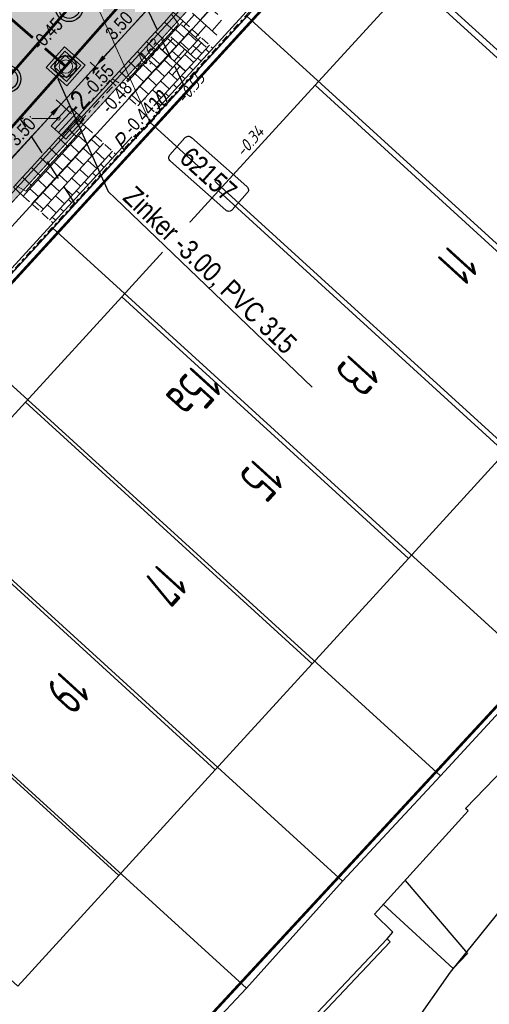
# Model space of a CAD drawing. Header units: metres. Extents: x 111546 to 149831, y 498798 to 507863.
# Tile 902 of 1056: x 111911 to 111928, y 501797 to 501834. Entities that reach past the tile are written whole.
import ezdxf
from ezdxf import colors
from ezdxf.entities.mleader import LeaderData, LeaderLine
from ezdxf.enums import TextEntityAlignment as Align
from ezdxf.math import Vec2, Vec3

# ---------------------------------------------------------------- set-up
doc = ezdxf.new("R2010")
doc.units = ezdxf.units.M
for name, pattern in [('DASHDOT', [25.4, 12.7, -6.35, 0, -6.35]), ('DASHDOT2', [12.7, 6.35, -3.175, 0, -3.175]), ('DASHED', [19.05, 12.7, -6.35]), ('HIDDEN', [9.525, 6.35, -3.175]), ('HIDDENX2', [19.05, 12.7, -6.35]), ('RI-HWA', [7.4, 5, -2.4])]:
    doc.linetypes.add(name, pattern=pattern)
for name, color, linetype in [('0-hoogte mv-bestaand', 253, 'Continuous'), ('0-hoogte mv-nieuw', 2, 'Continuous'), ('0-werkgrens', 210, 'FENCELINE1'), ('2-nw- bob-DWA', 20, 'Continuous'), ('2-nw-DWA inspectieput nr', 2, 'Continuous'), ('2-nw-inspectieput-DWA-beton-80', 20, 'Continuous'), ('2-nw-inspectieput-HWA', 160, 'Continuous'), ('2-nw-streng-DWA beton', 20, 'DASHED'), ('2-nw-streng-DWA PVC', 131, 'DASHED'), ('2-nw-streng-HWA', 160, 'RI-HWA'), ('2-nw-tekst-zinker', 7, 'Continuous'), ('2-vw-DWA-streng-PVC200-excl grondwerk', 41, 'RI-HWA-V'), ('2-vw-DWA-streng-volschuimen-PVC 200', 252, 'RI-VOLSCHUIMEN'), ('2-vw-Streng regenwater diameter', 150, 'Continuous'), ('3-NW-HV-316010+318010-Afwerken zandbed voor wegfundering en menggranulaat-opp', 20, 'Continuous'), ('3-vw-band-trb-13-15x25', 230, 'Continuous'), ('3-vw-HV-304010-Opbreken tegels-opp', 150, 'AI-KADASTRAAL'), ('B01_HOOFDGEBOUW', 1, 'Continuous'), ('B07_TUSSENMUUR', 1, 'Continuous'), ('T02_RASTER', 252, 'Continuous'), ('T10_CULTUUR-SCHEID', 252, 'HIDDEN'), ('V03_KNTTEGELPAD', 252, 'Continuous'), ('Z02_HUISNUMMER', 7, 'Continuous')]:
    doc.layers.add(name, color=color, linetype=linetype)
for name, color, linetype, lineweight in [('0-kadastrale percelen', 253, 'AI-KADASTRAAL', 9), ('2-nw-inlaat-dwa 125', 10, 'Continuous', 15), ('2-YY-huisaansluiting DWA 125mm', 10, 'HIDDENX2', 30), ('2-YY-kolkleiding HWA 125mm', 150, 'Continuous', 15), ('3-nw-arcering-trottoir', 2, 'Continuous', 15), ('3-nw-band-irb 50x20', 2, 'Continuous', 13), ('3-nw-band-ob 10x20', 7, 'Continuous', 13), ('3-nw-band-ob 10x20-achterkant', 7, 'DASHDOT', 13), ('3-nw-band-trb18-20x20-achterkant-stelspecie', 103, 'DASHDOT2', 15), ('3-nw-band-trb18-20x20-voorkant-stelspecie', 103, 'Continuous', 15), ('3-nw-maatvoering', 181, 'Continuous', 15), ('3-nw-materiaalscheiding-', 7, 'DASHED', 13), ('3-nw-putrand-bestrating-dwa', 30, 'Continuous', 13), ('3-vw-kolk-straatkolk', 50, 'Continuous', 13), ('3-vw-verharding', 3, 'Continuous', 15)]:
    doc.layers.add(name, color=color, linetype=linetype, lineweight=lineweight)
doc.layers.add('3-nw-menggranulaat', color=7, linetype='Continuous', lineweight=13, true_color=0xebebeb)
doc.styles.get("Standard").update_dxf_attribs({"font": 'isocp-ie.shx'})
doc.styles.add('veysel', font='isocp-ie.shx', dxfattribs={"height": 0.1})
doc.styles.add('Zaanstad', font='ARIALN.TTF')
doc.styles.add('Zaanstad 1-200 1.8mm', font='ARIALN.TTF', dxfattribs={"height": 0.36})
doc.styles.add('Zaanstad 1-200 2.5mm', font='ARIALN.TTF', dxfattribs={"height": 0.5})
doc.styles.add('Zaanstad 1-500 1.8mm', font='ARIALN.TTF', dxfattribs={"height": 0.9})
doc.linetypes.add('AI-KADASTRAAL', pattern='A,5.5,-2,["K",Standard,S=1.8,R=0,X=0,Y=-0.9],-2,5.5,-2,[5,NLCS.SHX,S=0.75,R=0,X=0,Y=0],-2', length=19)
doc.linetypes.add('FENCELINE1', pattern='A,6.35,-2.54,[133,ltypeshp.shx,S=2.54,R=0,X=-2.54,Y=0],-2.54,25.4', length=36.83)
doc.linetypes.add('RI-HWA-V', pattern='A,2.5,[24,NLCS.SHX,S=1,R=0,X=0,Y=0],2.5,-1.8', length=6.8)
doc.linetypes.add('RI-VOLSCHUIMEN', pattern='A,0,[50,NLCS.SHX,S=0.5,R=0,X=0,Y=0],4', length=4)
doc.dimstyles.new('1-250', dxfattribs={"dimscale": 0.25, "dimtxt": 2, "dimasz": 2, "dimexe": 1, "dimexo": 1, "dimgap": 0.5, "dimtad": 1, "dimzin": 0, "dimdsep": 46, "dimtxsty": 'Zaanstad', "dimcen": 0, "dimclrd": 256, "dimclre": 256, "dimclrt": 256, "dimadec": 0, "dimazin": 0, "dimtfac": 1, "dimtofl": 0, "dimtmove": 0, "dimatfit": 3, "dimfxl": 1, "dimtfill": 1, "dimtolj": 1, "dimtzin": 0, "dimlwd": -1, "dimlwe": -1, "dimarcsym": 0})
pattern_1 = [(294.51638, (112010.33835, 501946.37295), (-0.2375469, -0.6359021), [0.4, -0.56]), (294.51638, (112010.27896, 501946.21397), (-0.2375469, -0.6359021), [0.16, -0.8]), (294.51638, (112010.49732, 501946.31356), (-0.2375469, -0.6359021), [0.16, -0.8])]

# ---------------------------------------------------------------- blocks, each defined once
blk = doc.blocks.new('3-inritblok 50 L')
blk.add_lwpolyline([(0, 0), (0.5, 0), (0.5, 0.5), (0, 0.5)], close=True)
for points in [[(0, 0.5), (0.5, 0.5)], [(0.5, 0.45), (0.2, 0.45), (0.1, 0)], [(0.5, 0.5), (0.5, 0)]]:
    blk.add_lwpolyline(points)
blk = doc.blocks.new('3-inritblok 50 R')
blk.add_lwpolyline([(0, 0), (0.5, 0), (0.5, 0.5), (0, 0.5)], close=True)
for points in [[(0, 0.5), (0.5, 0.5)], [(0, 0.45), (0.3, 0.45), (0.4, 0)], [(0.5, 0.5), (0.5, 0)]]:
    blk.add_lwpolyline(points)
blk = doc.blocks.new('3-inritblok 50')
blk.add_lwpolyline([(0, 0), (0, 0.5), (0.5, 0.5), (0.5, 0)], close=True)
blk.add_lwpolyline([(0, 0.45), (0.5, 0.45)])
blk = doc.blocks.new('*U551')
for name, p in [('3-inritblok 50 L', (0, 0)), ('3-inritblok 50', (0.5, 0)), ('3-inritblok 50', (1, 0)), ('3-inritblok 50', (1.5, 0)), ('3-inritblok 50', (2, 0)), ('3-inritblok 50', (2.5, 0)), ('3-inritblok 50 R', (3, 0))]:
    blk.add_blockref(name, p)
blk = doc.blocks.new('tgls')
at = {"linetype": 'Continuous'}
for p, q in [((-1.018, -0.663), (-1.018, 0.575)), ((-0.418, -0.668), (-0.418, 0.573)), ((0.182, -0.673), (0.182, 0.57)), ((0.782, -0.678), (0.782, 0.568)), ((-1.618, 0.029), (-1.635, 0.029)), ((-1.618, -0.658), (-1.618, 0.09)), ((-1.018, 0.329), (-1.552, 0.329)), ((-0.418, 0.029), (-1.018, 0.029)), ((0.182, 0.329), (-0.418, 0.329)), ((0.782, 0.029), (0.182, 0.029)), ((1.218, 0.329), (0.782, 0.329)), ((-1.018, -0.271), (-1.618, -0.271)), ((0.182, -0.271), (-0.418, -0.271)), ((1.382, -0.271), (0.782, -0.271)), ((1.382, -0.682), (1.382, -0.248)), ((-1.618, -0.571), (-1.803, -0.571)), ((-0.418, -0.571), (-1.018, -0.571)), ((0.782, -0.571), (0.182, -0.571)), ((1.473, -0.571), (1.382, -0.571))]:
    blk.add_line(p, q, dxfattribs=at)
blk = doc.blocks.new('straatkolk_M')
at = {"linetype": 'Continuous'}
for p, q in [((-0.404, 0.475), (-0.569, -0.255)), ((0.569, 0.255), (-0.404, 0.475)), ((0.569, 0.255), (0.404, -0.475)), ((0.404, -0.475), (-0.569, -0.255))]:
    blk.add_line(p, q, dxfattribs=at)
blk = doc.blocks.new('Bestaande straatkolk')
for points in [[(-0.499, 0.559), (0.499, 0.559)], [(-0.499, 0.374), (0.499, 0.374)], [(-0.499, 0.189), (0.499, 0.189)]]:
    blk.add_lwpolyline(points)
at = {"rotation": 12.74062106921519}
blk.add_blockref('straatkolk_M', (0, 0.374), dxfattribs=at)
blk = doc.blocks.new('putrand')
blk.add_lwpolyline([(-0.3, -0.3), (0.3, -0.3), (0.3, 0.3), (-0.3, 0.3)], close=True)
blk.add_circle((0, 0), 0.253)
blk = doc.blocks.new('2-inlaat')
for p, q in [((-1.728, 2.693), (0, 0)), ((0, 0), (-0.357, 0.822))]:
    blk.add_line(p, q)
blk.add_lwpolyline([(-0.357, 0.822), (-0.618, 0.653), (0, 0), (-0.424, 0.781), (-0.552, 0.694), (0, 0), (-0.491, 0.739)])
blk.add_circle((-1.728, 2.693), 0.128)
blk = doc.blocks.new('2-inspectieput 80x80')
h = blk.add_hatch(color=256)
h.dxf.hatch_style = 1
edge = h.paths.add_edge_path()
edge.add_arc((0, 0), 0.4, 0, 360)
at = {"flags": 128}
for points in [[(-0.52, 0.52), (0.52, 0.52), (0.52, -0.52), (-0.52, -0.52)], [(-0.4, 0.4), (0.4, 0.4), (0.4, -0.4), (-0.4, -0.4)]]:
    blk.add_lwpolyline(points, close=True, dxfattribs=at)
blk.add_circle((0, 0), 0.4)
blk = doc.blocks.new('*D863')
at = {"layer": '3-nw-maatvoering', "ltscale": 0.02, "transparency": 16777216}
for p, q in [((111916.266, 501834.356), (111915.692, 501834.883)), ((111913.846, 501832.505), (111915.538, 501834.346)), ((111913.905, 501831.772), (111913.323, 501832.306))]:
    blk.add_line(p, q, dxfattribs=at)
for points in [[(111915.476, 501834.402), (111915.599, 501834.289), (111915.876, 501834.714)], [(111913.784, 501832.562), (111913.907, 501832.449), (111913.507, 501832.137)]]:
    blk.add_solid(points, dxfattribs=at)
at = {"layer": 'Defpoints', "color": 0, "ltscale": 0.02, "transparency": 16777216}
for p in [(111915.876, 501834.714), (111916.45, 501834.186, 0), (111914.089, 501831.602, 0)]:
    blk.add_point(p, dxfattribs=at)
at = {"layer": '3-nw-maatvoering', "ltscale": 0.02, "transparency": 16777216, "insert": (111914.412, 501833.683), "char_height": 0.5, "attachment_point": 5, "rotation": 47.4144, "style": 'Zaanstad', "bg_fill": 3, "box_fill_scale": 1.1, "bg_fill_color": 256, "bg_fill_true_color": 13158600, "bg_fill_transparency": 0}
blk.add_mtext('\\A1;3.50', dxfattribs=at)
blk = doc.blocks.new('*D864')
at = {"layer": '3-nw-maatvoering', "ltscale": 0.02, "transparency": 16777216}
for p, q in [((111912.623, 501830.368), (111912.049, 501830.896)), ((111910.203, 501828.518), (111911.895, 501830.359)), ((111910.262, 501827.785), (111909.68, 501828.319))]:
    blk.add_line(p, q, dxfattribs=at)
for points in [[(111911.833, 501830.415), (111911.956, 501830.302), (111912.233, 501830.727)], [(111910.141, 501828.574), (111910.264, 501828.462), (111909.864, 501828.15)]]:
    blk.add_solid(points, dxfattribs=at)
at = {"layer": 'Defpoints', "color": 0, "ltscale": 0.02, "transparency": 16777216}
for p in [(111912.233, 501830.727), (111912.807, 501830.199, 0), (111910.446, 501827.615, 0)]:
    blk.add_point(p, dxfattribs=at)
at = {"layer": '3-nw-maatvoering', "ltscale": 0.02, "transparency": 16777216, "insert": (111910.769, 501829.696), "char_height": 0.5, "attachment_point": 5, "rotation": 47.4144, "style": 'Zaanstad', "bg_fill": 3, "box_fill_scale": 1.1, "bg_fill_color": 256, "bg_fill_true_color": 13158600, "bg_fill_transparency": 0}
blk.add_mtext('\\A1;3.50', dxfattribs=at)
blk = doc.blocks.new('2-inspectieput rond 80cm')
at = {"ltscale": 0.03}
h = blk.add_hatch(color=256, dxfattribs=at)
h.dxf.hatch_style = 1
edge = h.paths.add_edge_path()
edge.add_arc((0, 0), 0.4, 0, 360)
for radius in [0.52, 0.4]:
    blk.add_circle((0, 0), radius)

msp = doc.modelspace()

# ---------------------------------------------------------------- hatches: boundary and pattern name
at = {"layer": '3-nw-arcering-trottoir'}
h = msp.add_hatch(dxfattribs=at)
h.set_pattern_fill('AVH-TEGEL_300X300_HALFST', color=256, scale=1.5, angle=90, style=0, pattern_type=2)
h.set_pattern_definition([(137.58209023, (-175530.30027, 921071.48522), (-0.48398000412, 0.13743491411), [0.45, -0.45]), (227.58209023, (-175530.30027, 921071.4852), (0.33221003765, -0.30353993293), [])])
h.paths.add_polyline_path([(111916.819, 501833.8491), (111917.9264, 501832.8373), (111915.5655, 501830.2534), (111914.4582, 501831.2652)])
h = msp.add_hatch(dxfattribs=at)
h.set_pattern_fill('AVH-TEGEL_300X300_HALFST', color=256, scale=1.5, angle=90, style=0, pattern_type=2)
h.set_pattern_definition([(137.58209023, (-175533.94323, 921067.49818), (-0.48398000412, 0.13743491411), [0.45, -0.45]), (227.58209023, (-175533.94323, 921067.4982), (0.33221003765, -0.30353993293), [])])
h.paths.add_polyline_path([(111913.1761, 501829.862), (111914.2834, 501828.8502), (111911.9226, 501826.2664), (111910.8152, 501827.2782)])
at = {"layer": '3-vw-HV-304010-Opbreken tegels-opp', "ltscale": 0.01}
h = msp.add_hatch(dxfattribs=at)
h.set_pattern_fill('GOST_GLASS', color=256, scale=0.08)
h.set_pattern_definition(pattern_1)
h.paths.add_polyline_path([(111902.0064, 501823.0969), (111912.2111, 501834.0395), (111909.4237, 501836.6389), (111899.219, 501825.6963)], flags=9)
h = msp.add_hatch(dxfattribs=at)
h.set_pattern_fill('GOST_GLASS', color=256, scale=0.08)
h.set_pattern_definition(pattern_1)
h.paths.add_polyline_path([(111926.8185, 501825.8537), (111925.8935, 501824.8386), (111927.3902, 501823.4746), (111928.3152, 501824.4897)], flags=9)
h = msp.add_hatch(dxfattribs=at)
h.set_pattern_fill('GOST_GLASS', color=256, scale=0.08)
h.set_pattern_definition(pattern_1)
h.paths.add_polyline_path([(111923.0636, 501821.8504), (111921.9553, 501820.6344), (111923.521, 501819.2076), (111924.6292, 501820.4237)], flags=9)
h = msp.add_hatch(dxfattribs=at)
h.set_pattern_fill('GOST_GLASS', color=256, scale=0.08)
h.set_pattern_definition(pattern_1)
h.paths.add_polyline_path([(111917.1446, 501821.4004), (111915.5694, 501819.672), (111917.135, 501818.2453), (111918.7102, 501819.9737)], flags=9)
h = msp.add_hatch(dxfattribs=at)
h.set_pattern_fill('GOST_GLASS', color=256, scale=0.08)
h.set_pattern_definition(pattern_1)
h.paths.add_polyline_path([(111919.4636, 501817.9034), (111918.3553, 501816.6874), (111919.921, 501815.2606), (111921.0292, 501816.4767)], flags=9)
h = msp.add_hatch(dxfattribs=at)
h.set_pattern_fill('GOST_GLASS', color=256, scale=0.08)
h.set_pattern_definition(pattern_1)
h.paths.add_polyline_path([(111915.9005, 501813.8817), (111914.8411, 501812.7191), (111916.3378, 501811.3551), (111917.3972, 501812.5177)], flags=9)
h = msp.add_hatch(dxfattribs=at)
h.set_pattern_fill('GOST_GLASS', color=256, scale=0.08)
h.set_pattern_definition(pattern_1)
h.paths.add_polyline_path([(111912.1815, 501809.9387), (111911.0491, 501808.6962), (111912.6274, 501807.2578), (111913.7598, 501808.5004)], flags=9)

# ---------------------------------------------------------------- linework, layer by layer
at = {"layer": '0-kadastrale percelen', "ltscale": 0.25}
for p, q in [((111941.145, 501821.343), (111922.855, 501838.02)), ((111919.212, 501834.035), (111915.568, 501830.051)), ((111919.212, 501834.035), (111937.468, 501817.39)), ((111915.568, 501830.051), (111911.925, 501826.064)), ((111915.568, 501830.051), (111933.866, 501813.367)), ((111911.925, 501826.064), (111908.28, 501822.081)), ((111911.925, 501826.064), (111930.133, 501809.465)), ((111908.28, 501822.081), (111926.479, 501805.485)), ((111904.635, 501818.096), (111922.803, 501801.533)), ((111900.992, 501814.112), (111919.195, 501797.515)), ((111926.479, 501805.485), (111930.133, 501809.465)), ((111922.803, 501801.533), (111926.479, 501805.485)), ((111919.195, 501797.515), (111922.803, 501801.533)), ((111913.358, 501791.269), (111919.195, 501797.515))]:
    msp.add_line(p, q, dxfattribs=at)
at = {"layer": '2-nw-DWA inspectieput nr', "elevation": 0.6224, "flags": 128}
msp.add_lwpolyline([(111916.324, 501828.8319), (111916.8874, 501829.4677, -0.4142136), (111917.1273, 501829.4821), (111919.2114, 501827.6352, -0.4142136), (111919.2259, 501827.3953), (111918.6625, 501826.7595, -0.4142136), (111918.4227, 501826.7451), (111916.3385, 501828.592, -0.4142136)], format="xyb", close=True, dxfattribs=at)
at = {"layer": '2-nw-streng-DWA PVC', "ltscale": 0.1, "const_width": 0.1}
msp.add_lwpolyline([(111907.0337, 501836.825), (111912.4151, 501832.1429)], dxfattribs=at)
at = {"layer": '2-vw-DWA-streng-PVC200-excl grondwerk', "ltscale": 0.2, "flags": 128}
msp.add_lwpolyline([(111897.388, 501814.402), (111933.24, 501853.852)], dxfattribs=at)
at = {"layer": '2-vw-DWA-streng-volschuimen-PVC 200', "ltscale": 0.4, "flags": 128}
msp.add_lwpolyline([(111937.6854, 501856.037), (111895.057, 501809.355)], dxfattribs=at)
at = {"layer": '3-nw-band-ob 10x20', "ltscale": 0.02}
msp.add_lwpolyline([(111895.672, 501808.4809), (111934.8142, 501851.3201), (111936.4006, 501849.9036)], dxfattribs=at)
at = {"layer": '3-nw-band-ob 10x20-achterkant', "ltscale": 0.02}
msp.add_lwpolyline([(111895.7458, 501808.4134), (111934.8213, 501851.1797), (111936.334, 501849.829)], dxfattribs=at)
at = {"layer": '3-nw-band-trb18-20x20-achterkant-stelspecie', "ltscale": 0.05}
msp.add_lwpolyline([(111912.9546, 501830.0644), (111914.2367, 501831.4676)], dxfattribs=at)
at = {"layer": '3-nw-band-trb18-20x20-voorkant-stelspecie'}
msp.add_lwpolyline([(111912.807, 501830.1993), (111914.089, 501831.6025)], dxfattribs=at)
at = {"layer": '3-nw-materiaalscheiding-', "ltscale": 0.025, "elevation": 0}
for points in [[(111916.819, 501833.8491), (111917.9264, 501832.8373)], [(111914.4582, 501831.2652), (111915.5655, 501830.2534)], [(111913.1761, 501829.862), (111914.2834, 501828.8502)], [(111910.8152, 501827.2782), (111911.9226, 501826.2664)]]:
    msp.add_lwpolyline(points, dxfattribs=at)
at = {"layer": '3-vw-band-trb-13-15x25', "ltscale": 0.1}
msp.add_lwpolyline([(111894.745, 501810.246), (111902.415, 501818.709), (111912.666, 501829.861), (111923.503, 501841.699), (111932.652, 501851.792)], dxfattribs=at)
at = {"layer": 'B01_HOOFDGEBOUW'}
for p, q in [((111921.776, 501831.439), (111925.398, 501835.403)), ((111918.147, 501827.467), (111921.776, 501831.439)), ((111914.518, 501823.495), (111918.147, 501827.467)), ((111910.896, 501819.531), (111914.518, 501823.495)), ((111907.26, 501815.552), (111910.896, 501819.531)), ((111928.907, 501817.636), (111925.28, 501813.662)), ((111925.28, 501813.662), (111921.66, 501809.695)), ((111921.66, 501809.695), (111918.026, 501805.714)), ((111918.026, 501805.714), (111914.4, 501801.741))]:
    msp.add_line(p, q, dxfattribs=at)
msp.add_lwpolyline([(111914.4, 501801.741), (111910.607, 501797.585), (111899.836, 501807.427), (111903.631, 501811.58)], dxfattribs=at)
at = {"layer": 'B07_TUSSENMUUR'}
for p, q in [((111925.398, 501835.403), (111936.154, 501825.576)), ((111921.776, 501831.439), (111932.534, 501821.609)), ((111918.147, 501827.467), (111928.907, 501817.636)), ((111914.518, 501823.495), (111925.28, 501813.662)), ((111910.896, 501819.531), (111921.66, 501809.695)), ((111907.26, 501815.552), (111918.026, 501805.714)), ((111903.631, 501811.58), (111914.4, 501801.741))]:
    msp.add_line(p, q, dxfattribs=at)
at = {"layer": 'T02_RASTER', "ltscale": 0.25}
msp.add_lwpolyline([(111915.197, 501789.612), (111919.432, 501794.465), (111920.66, 501795.906), (111920.983, 501795.665), (111924.48, 501799.362), (111924.695, 501799.611), (111924.003, 501800.285), (111927.517, 501804.174), (111927.421, 501804.261), (111933.293, 501810.343)], dxfattribs=at)
at = {"layer": 'T10_CULTUUR-SCHEID'}
msp.add_lwpolyline([(111919.184, 501786.11), (111921.82, 501789.37), (111924.138, 501794.24), (111926.863, 501798.112), (111932.715, 501805.387), (111935.862, 501808.957), (111939.12, 501812.436), (111942.587, 501816.732), (111946.402, 501819.976), (111949.563, 501824.509), (111951.882, 501829.022), (111955.388, 501842.748)], dxfattribs=at)
at = {"layer": 'V03_KNTTEGELPAD'}
msp.add_line((111924.338, 501800.656), (111926.953, 501798.243), dxfattribs=at)
for points in [[(111915.979, 501788.906), (111895.138, 501807.71), (111934.859, 501851.146), (111936.334, 501849.829), (111938.897, 501852.553), (111944.374, 501848.668)], [(111925.154, 501801.558), (111927.491, 501798.818), (111926.953, 501798.243)], [(111921.05, 501795.736), (111921.151, 501795.609), (111924.596, 501799.252), (111924.48, 501799.362)]]:
    msp.add_lwpolyline(points, dxfattribs=at)

# ---------------------------------------------------------------- block references
at = {"layer": '2-nw-inlaat-dwa 125', "xscale": 0.4513648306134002, "yscale": 0.4513648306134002, "zscale": 0.4513648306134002, "rotation": 236.9753032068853}
msp.add_blockref('2-inlaat', (111910.6921, 501830.1957, 0), dxfattribs=at)
at = {"layer": '2-nw-inspectieput-DWA-beton-80', "rotation": 318.5627448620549}
msp.add_blockref('2-inspectieput 80x80', (111912.4058, 501832.151), dxfattribs=at)
at = {"layer": '2-nw-inspectieput-HWA', "rotation": 359.6124130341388}
msp.add_blockref('2-inspectieput rond 80cm', (111910.2003, 501831.68), dxfattribs=at)
at = {"layer": '3-nw-band-irb 50x20', "ltscale": 0.03, "rotation": 227.5820902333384}
for p in [(111916.4499, 501834.1863, 0), (111912.807, 501830.1993, 0)]:
    msp.add_blockref('*U551', p, dxfattribs=at)
at = {"layer": '3-nw-putrand-bestrating-dwa', "zscale": 1.528603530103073, "rotation": 138.0634148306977}
msp.add_blockref('putrand', (111912.4151, 501832.1429), dxfattribs=at)
at = {"layer": '3-vw-kolk-straatkolk', "rotation": 227.8086418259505}
msp.add_blockref('Bestaande straatkolk', (111912.1993, 501830.2836), dxfattribs=at)
at = {"layer": '3-vw-verharding', "rotation": 228.1031230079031}
msp.add_blockref('tgls', (111916.9776, 501832.9494), dxfattribs=at)

# ---------------------------------------------------------------- texts
at = {"layer": '0-hoogte mv-bestaand', "style": 'veysel', "oblique": 15}
for s, p in [('-0.63', (111915.5907, 501832.4236, 0)), ('-0.55', (111917.2677, 501831.1886, 0)), ('-0.34', (111919.4841, 501829.1801, 0))]:
    msp.add_text(s, height=0.45, rotation=50, dxfattribs=at).set_placement(p, align=Align.CENTER)
at = {"layer": '2-nw- bob-DWA', "style": 'Zaanstad 1-500 1.8mm'}
msp.add_text('-2.46', height=0.75, rotation=48.411, dxfattribs=at).set_placement((111913.612, 501832.2178), align=Align.TOP_RIGHT)
at = {"layer": '2-vw-Streng regenwater diameter', "oblique": 15}
msp.add_text('PVC200', height=0.65, rotation=47.59875, dxfattribs=at).set_placement((111914.7171, 501828.7482), align=Align.BOTTOM_LEFT)
at = {"layer": 'Z02_HUISNUMMER', "linetype": 'DASHDOT', "width": 0.665112}
for s, p in [('11', (111926.886, 501825.538)), ('13', (111923.178, 501821.471)), ('15a', (111917.259, 501821.021)), ('15', (111919.578, 501817.524)), ('17', (111915.968, 501813.566)), ('19', (111912.304, 501809.548))]:
    msp.add_text(s, height=1.5, rotation=227.65677, dxfattribs=at).set_placement(p)

# ---------------------------------------------------------------- next in the draw order: texts
at = {"layer": '0-hoogte mv-nieuw', "char_height": 0.5, "attachment_point": 7, "rotation": 47.41511, "style": 'Zaanstad 1-200 2.5mm', "bg_fill": 3, "box_fill_scale": 1.1, "bg_fill_color": 256, "bg_fill_true_color": 13158600, "bg_fill_transparency": 0}
for s, insert in [('\\A1;-0.45', (111911.469, 501832.7218)), ('\\A1;-0.44', (111914.9158, 501829.5539))]:
    msp.add_mtext(s, dxfattribs=dict(at, insert=insert))
at = {"layer": '2-nw-DWA inspectieput nr', "ltscale": 0.05, "insert": (111917.767, 501828.0989), "char_height": 0.75, "width": 0.574682, "attachment_point": 5, "rotation": 318.07872, "style": 'Zaanstad 1-200 1.8mm', "bg_fill": 3, "box_fill_scale": 1.1, "bg_fill_color": 256, "bg_fill_true_color": 13158600, "bg_fill_transparency": 0}
msp.add_mtext('\\A1;62157', dxfattribs=at)

# ---------------------------------------------------------------- next in the draw order: dimensions: what is measured, and where the dimension line sits
at = {"layer": '3-nw-maatvoering', "ltscale": 0.02}
for base, p1, p2, picture, middle in [((111915.8759, 501834.7139, 0), (111914.089, 501831.6025), (111916.4499, 501834.1863), '*D863', (111914.4117, 501833.6828, 0)), ((111912.2329, 501830.7269), (111910.4461, 501827.6154, 0), (111912.807, 501830.1993, 0), '*D864', (111910.7687, 501829.6958))]:
    dim = msp.add_linear_dim(base=base, p1=p1, p2=p2, angle=47.41437, dimstyle='1-250', dxfattribs=at)
    dim.commit()
    dim.dimension.update_dxf_attribs({"geometry": picture, "text_midpoint": middle})

# ---------------------------------------------------------------- next in the draw order: linework, layer by layer
at = {"layer": '2-nw-streng-DWA beton', "ltscale": 0.1, "const_width": 0.1}
for points in [[(111935.9762, 501858.8177), (111912.4058, 501832.1509)], [(111912.4058, 501832.151), (111885.7396, 501802.0425)]]:
    msp.add_lwpolyline(points, dxfattribs=at)
at = {"layer": '2-nw-streng-HWA', "ltscale": 0.25, "const_width": 0.1}
msp.add_lwpolyline([(111910.2003, 501831.68), (111912.5389, 501834.3517)], dxfattribs=at)

# ---------------------------------------------------------------- next in the draw order: block references
at = {"layer": '2-nw-inspectieput-HWA', "rotation": 359.6124130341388}
msp.add_blockref('2-inspectieput rond 80cm', (111912.5389, 501834.3517), dxfattribs=at)

# ---------------------------------------------------------------- next in the draw order: texts
at = {"layer": '0-hoogte mv-nieuw', "insert": (111914.0673, 501830.3338), "char_height": 0.5, "attachment_point": 7, "rotation": 47.41511, "style": 'Zaanstad 1-200 2.5mm', "bg_fill": 3, "box_fill_scale": 1.1, "bg_fill_color": 256, "bg_fill_true_color": 13158600, "bg_fill_transparency": 0}
msp.add_mtext('\\A1;-0.48', dxfattribs=at)

# ---------------------------------------------------------------- next in the draw order: texts
at = {"layer": '0-hoogte mv-nieuw', "insert": (111913.3893, 501830.9779), "char_height": 0.5, "width": 1.261596, "attachment_point": 7, "rotation": 47.41511, "style": 'Zaanstad 1-200 2.5mm', "bg_fill": 3, "box_fill_scale": 1.1, "bg_fill_color": 256, "bg_fill_true_color": 13158600, "bg_fill_transparency": 0}
msp.add_mtext('\\A1;-0.55', dxfattribs=at)

# ---------------------------------------------------------------- next in the draw order: leaders
at = {"layer": '2-nw-tekst-zinker'}
ml = msp.add_multileader_mtext('Standard', dxfattribs=at)
ml.set_content('Zinker -3.00, PVC 315', color=256, style='Zaanstad')
ml.set_leader_properties()
ml.build(insert=Vec2(0, 0))
ml.multileader.update_dxf_attribs({"has_text_frame": 1, "text_left_attachment_type": 6, "text_right_attachment_type": 5, "dogleg_length": 0.72, "arrow_head_size": 0.8, "scale": 0.5})
ctx = ml.context
ctx.base_point, ctx.scale, ctx.char_height, ctx.arrow_head_size, ctx.landing_gap_size, ctx.plane_origin, ctx.plane_x_axis, ctx.plane_y_axis = Vec3(111914.2616, 501827.2021), 0.5, 0.75, 0.8, 0.2, Vec3(111933.2993, 501809.246), Vec3(0.7213931, -0.6925258), Vec3(0.6925258, 0.7213931)
ctx.left_attachment, ctx.right_attachment = 6, 5
notes = []
notes.append((ctx, [(0, (1, 1, 0), (111914.0019, 501827.4514), (0.7213931, -0.6925258), 0.36, [(0, [(111911.7925, 501832.4134)], 0, [])])]))
ctx.mtext.insert, ctx.mtext.text_direction, ctx.mtext.rotation, ctx.mtext.flow_direction = Vec3(111915.0292, 501827.7128), Vec3(0.7213931, -0.6925258), 5.5182008, 5
ctx.mtext.has_bg_fill, ctx.mtext.bg_color, ctx.mtext.bg_scale_factor, ctx.mtext.bg_transparency, ctx.mtext.use_window_bg_color = 1, -1027028792, 1.5, 0, 1
for ctx, leaders in notes:
    for number, flags, end, landing, length, lines in leaders:
        leader = LeaderData()
        leader.index, (leader.has_last_leader_line, leader.has_dogleg_vector, leader.attachment_direction) = number, flags
        leader.last_leader_point, leader.dogleg_vector, leader.dogleg_length = Vec3(end), Vec3(landing), length
        for number, points, colour, breaks in lines:
            line = LeaderLine()
            line.index, line.vertices, line.color, line.breaks = number, Vec3.list(points), colors.encode_raw_color(colour), breaks
            leader.lines.append(line)
        ctx.leaders.append(leader)

# ---------------------------------------------------------------- next in the draw order: hatches: boundary and pattern name
at = {"layer": '3-nw-menggranulaat', "ltscale": 0.02}
h = msp.add_hatch(color=256, dxfattribs=at)
h.dxf.hatch_style = 1
edge = h.paths.add_edge_path(flags=17)
edge.add_line((111945.4205, 501891.0356), (111945.6729, 501890.794))
edge.add_line((111945.6729, 501890.794), (111945.6874, 501890.807))
edge.add_line((111945.6874, 501890.807), (111945.7046, 501890.8177))
edge.add_line((111945.7046, 501890.8177), (111945.7238, 501890.8259))
edge.add_line((111945.7238, 501890.8259), (111945.7445, 501890.8318))
edge.add_line((111945.7445, 501890.8318), (111945.7662, 501890.8351))
edge.add_line((111945.7662, 501890.8351), (111945.7883, 501890.836))
edge.add_line((111945.7883, 501890.836), (111945.8102, 501890.8344))
edge.add_line((111945.8102, 501890.8344), (111945.8314, 501890.8303))
edge.add_line((111945.8314, 501890.8303), (111945.8513, 501890.8237))
edge.add_line((111945.8513, 501890.8237), (111945.8693, 501890.8145))
edge.add_line((111945.8693, 501890.8145), (111945.8849, 501890.8028))
edge.add_arc((111943.4234, 501888.1077), 3.65, -30.75903, 47.59341, ccw=False)
edge.add_line((111946.56, 501886.241), (111946.396, 501885.9655))
edge.add_line((111946.396, 501885.9655), (111953.9762, 501881.4542))
edge.add_line((111953.9762, 501881.4542), (111958.2826, 501888.69))
edge.add_line((111958.2826, 501888.69), (111956.8741, 501889.9773))
edge.add_line((111956.8741, 501889.9773), (111951.4568, 501894.3664))
edge.add_line((111951.4568, 501894.3664), (111933.3048, 501910.9454))
edge.add_arc((111934.4175, 501912.1637), 1.65, 137.59341, 227.59341, ccw=False)
edge.add_line((111933.1992, 501913.2764), (111952.7546, 501934.6874))
edge.add_line((111952.7546, 501934.6874), (111952.7652, 501934.6999))
edge.add_line((111952.7652, 501934.6999), (111952.7884, 501934.7244))
edge.add_line((111952.7884, 501934.7244), (111958.8189, 501941.3271))
edge.add_arc((111962.9907, 501937.5168), 5.65, 65.58791, 137.59341, ccw=False)
edge.add_line((111965.3258, 501942.6617), (111990.2953, 501931.3286))
edge.add_line((111990.2953, 501931.3286), (111992.5123, 501928.7742))
edge.add_line((111992.5123, 501928.7742), (111996.2832, 501938.3855))
edge.add_line((111996.2832, 501938.3855), (111993.0828, 501937.6602))
edge.add_line((111993.0828, 501937.6602), (111947.8566, 501958.1872))
edge.add_line((111947.8566, 501958.1872), (111944.1829, 501950.2846))
edge.add_line((111944.1829, 501950.2846), (111946.0273, 501949.4554))
edge.add_arc((111943.3152, 501943.3934), 6.641, -41.72574, 65.89655, ccw=False)
edge.add_line((111948.2716, 501938.9734), (111948.2104, 501938.9056))
edge.add_line((111948.2104, 501938.9056), (111948.1767, 501938.8686))
edge.add_line((111948.1767, 501938.8686), (111919.7385, 501908.7564))
edge.add_line((111919.7385, 501908.7564), (111924.5965, 501904.3126))
edge.add_line((111924.5965, 501904.3126), (111926.7841, 501906.8548))
edge.add_line((111926.7841, 501906.8548), (111926.8718, 501906.9396))
edge.add_arc((111927.9845, 501905.4644), 1.8478, 39.9448, 127.02577, ccw=False)
edge.add_line((111929.4011, 501906.6508), (111929.3935, 501906.5287))
edge.add_line((111929.3935, 501906.5287), (111929.4066, 501906.5141))
edge.add_line((111929.4066, 501906.5141), (111929.4175, 501906.497))
edge.add_line((111929.4175, 501906.497), (111929.426, 501906.4777))
edge.add_line((111929.426, 501906.4777), (111929.4321, 501906.4569))
edge.add_line((111929.4321, 501906.4569), (111929.4359, 501906.4352))
edge.add_line((111929.4359, 501906.4352), (111929.4371, 501906.4131))
edge.add_line((111929.4371, 501906.4131), (111929.4359, 501906.3911))
edge.add_line((111929.4359, 501906.3911), (111929.4321, 501906.3699))
edge.add_line((111929.4321, 501906.3699), (111929.4257, 501906.35))
edge.add_line((111929.4257, 501906.35), (111929.4167, 501906.3319))
edge.add_line((111929.4167, 501906.3319), (111929.338, 501906.2428))
edge.add_line((111929.338, 501906.2428), (111945.4205, 501891.0356))
edge = h.paths.add_edge_path()
edge.add_line((111939.0689, 501884.2217), (111923.2649, 501898.6751))
edge.add_line((111923.2649, 501898.6751), (111923.0035, 501899.3073))
edge.add_line((111923.0035, 501899.3073), (111922.989, 501899.2943))
edge.add_line((111922.989, 501899.2943), (111922.9719, 501899.2837))
edge.add_line((111922.9719, 501899.2837), (111922.9527, 501899.2756))
edge.add_line((111922.9527, 501899.2756), (111922.932, 501899.2699))
edge.add_line((111922.932, 501899.2699), (111922.9104, 501899.2666))
edge.add_line((111922.9104, 501899.2666), (111922.8883, 501899.2659))
edge.add_line((111922.8883, 501899.2659), (111922.8665, 501899.2676))
edge.add_line((111922.8665, 501899.2676), (111922.8453, 501899.2718))
edge.add_line((111922.8453, 501899.2718), (111922.8254, 501899.2785))
edge.add_line((111922.8254, 501899.2785), (111922.8074, 501899.2877))
edge.add_line((111922.8074, 501899.2877), (111922.7918, 501899.2994))
edge.add_line((111922.7918, 501899.2994), (111922.7244, 501899.361))
edge.add_arc((111923.7904, 501900.8134), 1.8016, 142.46827, 233.72181, ccw=False)
edge.add_line((111922.3617, 501901.9109), (111924.5902, 501904.3072))
edge.add_line((111924.5902, 501904.3072), (111919.7344, 501908.7519))
edge.add_line((111919.7344, 501908.7519), (111909.1625, 501897.0827))
edge.add_line((111909.1625, 501897.0827), (111913.8523, 501892.7753))
edge.add_line((111913.8523, 501892.7753), (111915.8761, 501894.9148))
edge.add_arc((111917.0874, 501893.8799), 1.5932, 61.0323, 139.48943, ccw=False)
edge.add_line((111917.8591, 501895.2738), (111918.9555, 501894.4073))
edge.add_line((111918.9555, 501894.4073), (111918.9686, 501894.3928))
edge.add_line((111918.9686, 501894.3928), (111918.9794, 501894.3756))
edge.add_line((111918.9794, 501894.3756), (111918.9879, 501894.3564))
edge.add_line((111918.9879, 501894.3564), (111918.9939, 501894.3357))
edge.add_line((111918.9939, 501894.3357), (111918.9976, 501894.314))
edge.add_line((111918.9976, 501894.314), (111918.9988, 501894.2919))
edge.add_line((111918.9988, 501894.2919), (111918.9974, 501894.27))
edge.add_line((111918.9974, 501894.27), (111918.9936, 501894.2488))
edge.add_line((111918.9936, 501894.2488), (111918.9871, 501894.2289))
edge.add_line((111918.9871, 501894.2289), (111918.9781, 501894.2108))
edge.add_line((111918.9781, 501894.2108), (111918.9664, 501894.1952))
edge.add_line((111918.9664, 501894.1952), (111937.2225, 501877.2639))
edge.add_line((111937.2225, 501877.2639), (111937.3506, 501877.4043))
edge.add_line((111937.3506, 501877.4043), (111937.3651, 501877.4173))
edge.add_line((111937.3651, 501877.4173), (111937.3822, 501877.4279))
edge.add_line((111937.3822, 501877.4279), (111937.4014, 501877.4361))
edge.add_line((111937.4014, 501877.4361), (111937.4221, 501877.4419))
edge.add_line((111937.4221, 501877.4419), (111937.4437, 501877.4452))
edge.add_line((111937.4437, 501877.4452), (111937.4658, 501877.446))
edge.add_line((111937.4658, 501877.446), (111937.4876, 501877.4444))
edge.add_line((111937.4876, 501877.4444), (111937.5088, 501877.4403))
edge.add_line((111937.5088, 501877.4403), (111937.5286, 501877.4336))
edge.add_line((111937.5286, 501877.4336), (111937.5466, 501877.4245))
edge.add_line((111937.5466, 501877.4245), (111937.5622, 501877.4128))
edge.add_line((111937.5622, 501877.4128), (111938.7544, 501876.3239))
edge.add_arc((111936.2929, 501873.6289), 3.65, -30.75903, 47.59341, ccw=False)
edge.add_line((111939.4294, 501871.7622), (111938.385, 501870.0074))
edge.add_arc((111935.2485, 501871.8741), 3.65, 245.34011, 329.24097, ccw=False)
edge.add_line((111933.7256, 501868.557), (111929.0206, 501864.0685))
edge.add_arc((111924.456, 501860.7388), 5.65, -42.41791, 36.11015, ccw=False)
edge.add_line((111928.6271, 501856.9276), (111889.9448, 501814.5917))
edge.add_line((111889.9448, 501814.5917), (111889.9191, 501814.5632))
edge.add_line((111889.9191, 501814.5632), (111886.2337, 501810.5301))
edge.add_arc((111888.7069, 501808.2704), 3.35, 137.58209, 197.54111)
edge.add_line((111885.5126, 501807.2607), (111890.1896, 501792.4643))
edge.add_arc((111884.8023, 501790.7615), 5.65, -42.58489, 17.54111, ccw=False)
edge.add_line((111888.9623, 501786.9382), (111860.4469, 501755.9116))
edge.add_line((111860.4469, 501755.9116), (111859.2031, 501754.8538))
edge.add_arc((111856.663, 501757.1884), 3.45, 227.41511, 317.41511, ccw=False)
edge.add_line((111854.3284, 501754.6482), (111853.4568, 501755.1777))
edge.add_line((111853.4568, 501755.1777), (111841.6617, 501766.0181))
edge.add_line((111841.6617, 501766.0181), (111839.7535, 501767.7719))
edge.add_line((111839.7535, 501767.7719), (111835.8964, 501763.5751))
edge.add_line((111835.8964, 501763.5751), (111836.3161, 501763.1893))
edge.add_line((111836.3161, 501763.1893), (111876.9192, 501725.8727))
edge.add_line((111876.9192, 501725.8727), (111896.1196, 501708.2263))
edge.add_line((111896.1196, 501708.2263), (111899.9767, 501712.4231))
edge.add_line((111899.9767, 501712.4231), (111865.4492, 501744.1559))
edge.add_line((111865.4492, 501744.1559), (111865.3726, 501744.498))
edge.add_arc((111868.3838, 501747.7744), 4.45, 137.6472, 227.41511, ccw=False)
edge.add_line((111865.0952, 501750.7724), (111898.3784, 501787.2824))
edge.add_arc((111895.9027, 501789.5392), 3.35, 317.64716, 383.53609)
edge.add_line((111898.974, 501790.877), (111897.9326, 501793.2678))
edge.add_line((111897.9326, 501793.2678), (111893.2508, 501804.0168))
edge.add_arc((111897.6973, 501805.9535), 4.85, 137.58209, 203.53609, ccw=False)
edge.add_line((111894.1169, 501809.225), (111896.1368, 501811.4357))
edge.add_line((111896.1368, 501811.4357), (111933.9229, 501852.7908))
edge.add_arc((111938.094, 501848.9797), 5.65, 58.6164, 137.58209, ccw=False)
edge.add_line((111941.0363, 501853.8031), (111953.1191, 501846.4325))
edge.add_line((111953.1191, 501846.4325), (111956.6082, 501852.1523))
edge.add_line((111956.6082, 501852.1523), (111946.6541, 501858.2243))
edge.add_arc((111949.5965, 501863.0477), 5.65, 149.24097, 238.6164, ccw=False)
edge.add_line((111944.7413, 501865.9373), (111953.9493, 501881.412))
edge.add_line((111953.9493, 501881.412), (111946.3755, 501885.9311))
edge.add_line((111946.3755, 501885.9311), (111945.5156, 501884.4862))
edge.add_arc((111942.3791, 501886.3529), 3.65, 227.59341, 329.24097, ccw=False)
edge.add_line((111939.9176, 501883.6579), (111939.889, 501883.6834))
edge.add_line((111939.889, 501883.6834), (111939.8577, 501883.7108))
edge.add_line((111939.8577, 501883.7108), (111939.7902, 501883.77))
edge.add_line((111939.7902, 501883.77), (111939.7218, 501883.8337))
edge.add_line((111939.7218, 501883.8337), (111939.6895, 501883.8666))
edge.add_line((111939.6895, 501883.8666), (111939.6596, 501883.8999))
edge.add_line((111939.6596, 501883.8999), (111939.6328, 501883.9333))
edge.add_line((111939.6328, 501883.9333), (111939.6101, 501883.9666))
edge.add_line((111939.6101, 501883.9666), (111939.5924, 501883.9996))
edge.add_line((111939.5924, 501883.9996), (111939.5804, 501884.032))
edge.add_line((111939.5804, 501884.032), (111939.5751, 501884.0637))
edge.add_line((111939.5751, 501884.0637), (111939.5772, 501884.0942))
edge.add_line((111939.5772, 501884.0942), (111939.5814, 501884.109))
edge.add_line((111939.5814, 501884.109), (111939.5877, 501884.1235))
edge.add_line((111939.5877, 501884.1235), (111939.5963, 501884.1376))
edge.add_line((111939.5963, 501884.1376), (111939.3596, 501884.0053))
edge.add_line((111939.3596, 501884.0053), (111939.0689, 501884.2217))
edge = h.paths.add_edge_path(flags=17)
edge.add_line((111933.0577, 501869.1111), (111912.895, 501887.549))
edge.add_line((111912.895, 501887.549), (111912.8805, 501887.5359))
edge.add_line((111912.8805, 501887.5359), (111912.8633, 501887.5253))
edge.add_line((111912.8633, 501887.5253), (111912.8441, 501887.517))
edge.add_line((111912.8441, 501887.517), (111912.8234, 501887.5112))
edge.add_line((111912.8234, 501887.5112), (111912.8017, 501887.5079))
edge.add_line((111912.8017, 501887.5079), (111912.7796, 501887.507))
edge.add_line((111912.7796, 501887.507), (111912.7577, 501887.5086))
edge.add_line((111912.7577, 501887.5086), (111912.7366, 501887.5127))
edge.add_line((111912.7366, 501887.5127), (111912.7167, 501887.5193))
edge.add_line((111912.7167, 501887.5193), (111912.6986, 501887.5285))
edge.add_line((111912.6986, 501887.5285), (111912.683, 501887.5402))
edge.add_line((111912.683, 501887.5402), (111912.2714, 501887.9162))
edge.add_arc((111913.4223, 501889.4072), 1.8836, 145.26236, 232.33447, ccw=False)
edge.add_line((111911.8745, 501890.4805), (111913.8494, 501892.7722))
edge.add_line((111913.8494, 501892.7722), (111909.1549, 501897.0744))
edge.add_line((111909.1549, 501897.0744), (111901.8785, 501889.0129))
edge.add_line((111901.8785, 501889.0129), (111928.2662, 501864.9107))
edge.add_arc((111924.456, 501860.7388), 5.65, 37.7584, 47.59468, ccw=False)
edge.add_line((111928.9229, 501864.1984), (111933.6754, 501868.5805))
edge.add_arc((111935.2485, 501871.8741), 3.65, 233.53134, 244.47053, ccw=False)
edge.add_line((111933.079, 501868.9388), (111933.0701, 501868.9465))
edge.add_line((111933.0701, 501868.9465), (111933.0624, 501868.9556))
edge.add_line((111933.0624, 501868.9556), (111933.0558, 501868.9659))
edge.add_line((111933.0558, 501868.9659), (111933.0502, 501868.9772))
edge.add_line((111933.0502, 501868.9772), (111933.0458, 501868.9893))
edge.add_line((111933.0458, 501868.9893), (111933.0424, 501869.0021))
edge.add_line((111933.0424, 501869.0021), (111933.039, 501869.0288))
edge.add_line((111933.039, 501869.0288), (111933.0399, 501869.056))
edge.add_line((111933.0399, 501869.056), (111933.0451, 501869.0822))
edge.add_line((111933.0451, 501869.0822), (111933.0493, 501869.0944))
edge.add_line((111933.0493, 501869.0944), (111933.0545, 501869.1059))
edge.add_line((111933.0545, 501869.1059), (111933.0608, 501869.1163))
edge.add_line((111933.0608, 501869.1163), (111933.0682, 501869.1256))
edge.add_line((111933.0682, 501869.1256), (111933.0577, 501869.1111))
edge = h.paths.add_edge_path()
edge.add_line((111992.5179, 501928.7676), (111994.7292, 501926.2197))
edge.add_line((111994.7292, 501926.2197), (111992.7618, 501920.8852))
edge.add_line((111992.7618, 501920.8852), (111990.9535, 501916.2577))
edge.add_line((111990.9535, 501916.2577), (111987.3966, 501907.1552))
edge.add_line((111987.3966, 501907.1552), (111984.5685, 501905.9622))
edge.add_line((111984.5685, 501905.9622), (111979.6175, 501893.2924))
edge.add_line((111979.6175, 501893.2924), (111980.8658, 501890.4421))
edge.add_line((111980.8658, 501890.4421), (111966.3394, 501853.2677))
edge.add_arc((112199.3326, 501762.2227), 250.15, 158.656294, 158.959504)
edge.add_line((111965.8609, 501852.0335), (111958.2211, 501851.1683))
edge.add_line((111958.2211, 501851.1683), (111956.6509, 501852.1262))
edge.add_line((111956.6509, 501852.1262), (111953.1617, 501846.4064))
edge.add_line((111953.1617, 501846.4064), (111954.801, 501845.4065))
edge.add_line((111954.801, 501845.4065), (111961.2929, 501839.1012))
edge.add_arc((112172.9168, 501770.2756), 222.5345, 161.984141, 163.432257)
edge.add_line((111959.6211, 501833.7311), (111947.8873, 501794.3967))
edge.add_arc((111619.3818, 501892.3933), 342.8107, 334.016078, 343.389614, ccw=False)
edge.add_line((111927.5402, 501742.2014), (111914.6403, 501718.2034))
edge.add_arc((111619.3446, 501892.406), 342.85, 327.803063, 329.462534, ccw=False)
edge.add_line((111909.4717, 501709.7249), (111902.159, 501710.4174))
edge.add_line((111902.159, 501710.4174), (111900.0135, 501712.3893))
edge.add_line((111900.0135, 501712.3893), (111896.1564, 501708.1925))
edge.add_line((111896.1564, 501708.1925), (111898.3692, 501706.1588))
edge.add_line((111898.3692, 501706.1588), (111901.9376, 501698.2777))
edge.add_arc((111620.0913, 501891.8095), 341.8946, 319.976566, 325.524268, ccw=False)
edge.add_line((111881.9079, 501671.9368), (111875.8132, 501664.6874))
edge.add_line((111875.8132, 501664.6874), (111881.8015, 501659.8582))
edge.add_line((111881.8015, 501659.8582), (111887.6852, 501667.154))
edge.add_arc((111619.6416, 501892.2362), 350.0133, 319.979072, 330.881819)
edge.add_line((111925.4195, 501721.9153), (111934.2415, 501738.8209))
edge.add_arc((111619.6416, 501892.2362), 350.0133, 334.00373, 336.636623)
edge.add_line((111940.9568, 501753.4345), (111946.615, 501767.3333))
edge.add_arc((111619.5305, 501892.3164), 350.15, 339.087525, 343.389614)
edge.add_line((111955.069, 501792.2218), (111966.8024, 501831.5546))
edge.add_arc((112199.5184, 501762.133), 242.85, 158.656294, 163.389614, ccw=False)
edge.add_line((111973.3246, 501850.5211), (111996.8969, 501910.8449))
edge.add_line((111996.8969, 501910.8449), (111999.7725, 501918.2039))
edge.add_line((111999.7725, 501918.2039), (112014.2094, 501957.3484))
edge.add_line((112014.2094, 501957.3484), (112017.327, 501965.8015))
edge.add_line((112017.327, 501965.8015), (112023.9953, 501969.4553))
edge.add_line((112023.9953, 501969.4553), (112025.9918, 501974.4606))
edge.add_line((112025.9918, 501974.4606), (112023.5855, 501976.2269))
edge.add_line((112023.5855, 501976.2269), (112024.3517, 501978.5545))
edge.add_line((112024.3517, 501978.5545), (112022.3088, 501979.3064))
edge.add_line((112022.3088, 501979.3064), (112022.8152, 501980.6823))
edge.add_line((112022.8152, 501980.6823), (112015.7803, 501983.2979))
edge.add_line((112015.7803, 501983.2979), (112012.7309, 501975.0297))
edge.add_line((112012.7309, 501975.0297), (111999.4836, 501939.1108))
edge.add_line((111999.4836, 501939.1108), (111996.2923, 501938.3876))
edge.add_line((111996.2923, 501938.3876), (111992.5179, 501928.7676))
edge = h.paths.add_edge_path()
edge.add_line((112022.6664, 501569.4539), (112021.9525, 501567.8914))
edge.add_arc((112022.5437, 501567.6213), 0.65, 155.44535, 245.26702)
edge.add_line((112022.2718, 501567.0309), (112030.4099, 501563.2821))
edge.add_arc((112030.6818, 501563.8725), 0.65, 245.26702, 335.61275)
edge.add_line((112031.2738, 501563.6041), (112031.7526, 501564.6357))
edge.add_line((112031.7526, 501564.6357), (112037.7391, 501577.621))
edge.add_line((112037.7391, 501577.621), (112039.5258, 501581.518))
edge.add_line((112039.5258, 501581.518), (112043.4029, 501579.7321))
edge.add_line((112043.4029, 501579.7321), (112042.2053, 501577.1324))
edge.add_arc((112042.7957, 501576.8604), 0.65, 155.26702, 244.8963)
edge.add_line((112042.5199, 501576.2718), (112043.6841, 501575.7264))
edge.add_line((112043.6841, 501575.7264), (112037.3742, 501562.0284))
edge.add_line((112037.3742, 501562.0284), (112036.9034, 501561.0065))
edge.add_arc((112037.4938, 501560.7346), 0.65, 155.26702, 245.26702)
edge.add_line((112037.2219, 501560.1442), (112070.2963, 501544.9086))
edge.add_line((112070.2963, 501544.9086), (112090.0758, 501535.7972))
edge.add_line((112090.0758, 501535.7972), (112106.9799, 501528.0104))
edge.add_line((112106.9799, 501528.0104), (112102.6804, 501518.6766))
edge.add_line((112102.6804, 501518.6766), (112096.6219, 501521.4671))
edge.add_line((112096.6219, 501521.4671), (112098.0341, 501524.5333))
edge.add_line((112098.0341, 501524.5333), (112072.1423, 501536.474))
edge.add_line((112072.1423, 501536.474), (112068.2561, 501528.0329))
edge.add_line((112068.2561, 501528.0329), (112094.1523, 501516.1055))
edge.add_line((112094.1523, 501516.1055), (112096.6009, 501521.4217))
edge.add_line((112096.6009, 501521.4217), (112102.6595, 501518.6312))
edge.add_line((112102.6595, 501518.6312), (112097.7794, 501508.0373))
edge.add_line((112097.7794, 501508.0373), (112065.7267, 501522.8023))
edge.add_line((112065.7267, 501522.8023), (112072.124, 501536.69))
edge.add_line((112072.124, 501536.69), (112023.5558, 501559.0627))
edge.add_arc((112021.6103, 501554.8393), 4.65, 65.26702, 155.26702)
edge.add_line((112017.3868, 501556.7848), (112004.8207, 501529.5055))
edge.add_line((112004.8207, 501529.5055), (111991.5629, 501500.7245))
edge.add_line((111991.5629, 501500.7245), (111991.191, 501493.9811))
edge.add_line((111991.191, 501493.9811), (111981.4392, 501500.8561))
edge.add_line((111981.4392, 501500.8561), (111985.3353, 501503.2189))
edge.add_line((111985.3353, 501503.2189), (111995.4999, 501525.2871))
edge.add_line((111995.4999, 501525.2871), (112013.4446, 501564.2406))
edge.add_line((112013.4446, 501564.2406), (112022.0681, 501582.9609))
edge.add_line((112022.0681, 501582.9609), (112027.6993, 501580.3669))
edge.add_line((112027.6993, 501580.3669), (112027.4871, 501579.9062))
edge.add_line((112027.4871, 501579.9062), (112022.6664, 501569.4539))

# ---------------------------------------------------------------- next in the draw order: linework, layer by layer
at = {"layer": '0-werkgrens', "ltscale": 0.1, "const_width": 0.1}
msp.add_lwpolyline([(111934.8768, 501850.795), (111895.4923, 501807.727), (111911.8354, 501792.9797), (111913.3422, 501791.62), (111920.8155, 501799.6938), (111931.8157, 501811.5855), (111939.1216, 501819.5348), (111946.3497, 501827.5526), (111948.0901, 501829.5617), (111953.8135, 501843.1204), (111946.857, 501846.8963), (111944.2375, 501848.4584), (111938.9344, 501852.2196), (111936.4267, 501849.411)], close=True, dxfattribs=at)
at = {"layer": '2-YY-huisaansluiting DWA 125mm', "ltscale": 0.06, "elevation": 0}
for points in [[(111916.843, 501831.445), (111915.0761, 501835.156)], [(111912.7617, 501826.9797), (111910.6921, 501830.1957)]]:
    msp.add_lwpolyline(points, dxfattribs=at)
at = {"layer": '2-YY-kolkleiding HWA 125mm', "ltscale": 0.06}
msp.add_lwpolyline([(111915.568, 501830.051), (111913.2505, 501835.1755)], dxfattribs=at)
at = {"layer": '3-NW-HV-316010+318010-Afwerken zandbed voor wegfundering en menggranulaat-opp', "const_width": 0.04}
msp.add_lwpolyline([(111897.9326, 501793.2678), (111893.2508, 501804.0168, -0.2959952), (111894.1169, 501809.225), (111896.1368, 501811.4357), (111933.9229, 501852.7908, -0.3588677), (111941.0363, 501853.8031), (111953.1191, 501846.4325), (111956.6082, 501852.1523), (111946.6541, 501858.2243, -0.4110244), (111944.7413, 501865.9373)], format="xyb", dxfattribs=at)

doc.saveas('drawing.dxf')
